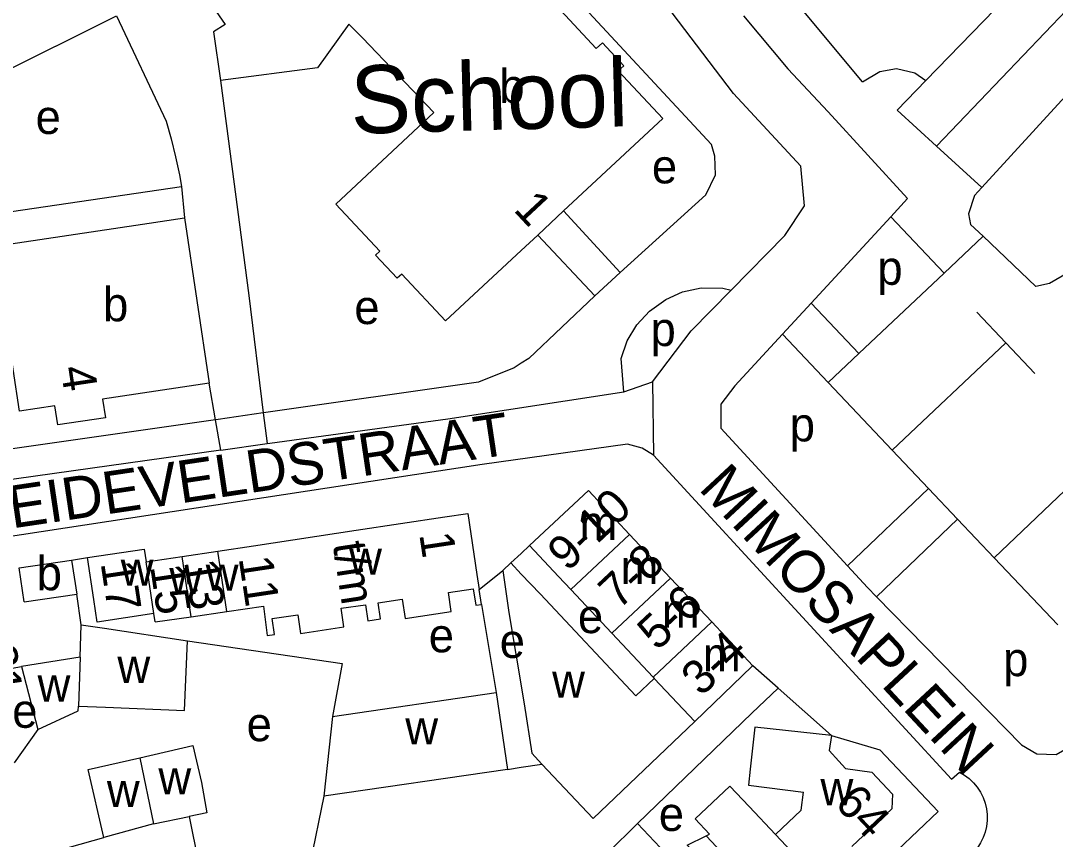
# Model space of a CAD drawing. Extents: x 161258 to 163262, y 380749 to 382054.
# Drawn here: x 162541.1 to 162662.9, y 381324.3 to 381420.7 of the extents above; entities that cross this region are included whole.
import ezdxf

# ---------------------------------------------------------------- set-up
doc = ezdxf.new("R2010")
doc.units = 0
for name, color, linetype in [('BLT_Basislijn', 7, 'Continuous'), ('BLT_Bebouwing', 7, 'Continuous'), ('BLT_Bebouwing_beschrifting', 7, 'Continuous'), ('BLT_Centroide', 7, 'Continuous'), ('BLT_Huisnummer', 7, 'Continuous'), ('BLT_Huisnummer_ tussenligend', 7, 'Continuous'), ('BLT_Huisnummer_reeks', 7, 'Continuous'), ('BLT_Onderverdeling_panden', 7, 'Continuous'), ('BLT_Straatnaam', 7, 'Continuous'), ('BLT_Vlakafsluiter', 7, 'Continuous')]:
    doc.layers.add(name, color=color, linetype=linetype)

msp = doc.modelspace()

# ---------------------------------------------------------------- linework, layer by layer
at = {"layer": 'BLT_Basislijn'}
for p, q in [((162640.17, 381413.46), (162631.13, 381424.36)), ((162647.62, 381413.63), (162658.24, 381424.59)), ((162564.59, 381413.62), (162567.92, 381388.3)), ((162644.26, 381410.16), (162647.62, 381413.63)), ((162645.49, 381399.72), (162636.13, 381409.93)), ((162648.89, 381405.9), (162644.26, 381410.16)), ((162559.98, 381401.17), (162560.34, 381397.47)), ((162643.51, 381397.57), (162645.49, 381399.72)), ((162611.64, 381391.04), (162604.99, 381398.28)), ((162634.15, 381387.43), (162643.51, 381397.57)), ((162643.51, 381397.57), (162649.78, 381390.93)), ((162654.37, 381395.29), (162652.9, 381396.69)), ((162608.67, 381388.26), (162601.93, 381395.43)), ((162624.73, 381388.95), (162631.05, 381395.39)), ((162649.78, 381390.93), (162654.37, 381395.29)), ((162608.67, 381388.26), (162611.64, 381391.04)), ((162649.78, 381390.93), (162639.76, 381381.48)), ((162567.92, 381388.3), (162569.62, 381374.49)), ((162630.75, 381383.75), (162634.15, 381387.43)), ((162639.76, 381381.48), (162634.15, 381387.43)), ((162653.64, 381386.35), (162657.06, 381382.73)), ((162625.14, 381377.67), (162630.75, 381383.75)), ((162636.13, 381378.05), (162630.75, 381383.75)), ((162657.06, 381382.73), (162643.68, 381370.08)), ((162657.06, 381382.73), (162660.49, 381379.11)), ((162639.76, 381381.48), (162636.13, 381378.05)), ((162564, 381373.66), (162563.26, 381378)), ((162612.08, 381376.97), (162615.45, 381378.16)), ((162643.68, 381370.08), (162636.13, 381378.05)), ((162569.93, 381374.54), (162569.62, 381374.49)), ((162569.62, 381374.49), (162570.07, 381370.89)), ((162564.61, 381370.09), (162564, 381373.66)), ((162564.61, 381370.09), (162570.07, 381370.89)), ((162570.07, 381370.89), (162570.4, 381370.93)), ((162564.61, 381370.09), (162515.94, 381363.28)), ((162650.65, 381331.34), (162615.55, 381369.52)), ((162647.94, 381365.59), (162643.68, 381370.08)), ((162668.97, 381370.12), (162655.68, 381357.43)), ((162595.39, 381368.42), (162518.27, 381356.63)), ((162647.94, 381365.59), (162638.42, 381356.46)), ((162651.38, 381361.96), (162647.94, 381365.59)), ((162651.38, 381361.96), (162641.84, 381352.81)), ((162655.68, 381357.43), (162651.38, 381361.96)), ((162547.04, 381357.16), (162548.92, 381357.44)), ((162663.19, 381349.51), (162655.68, 381357.43)), ((162595.04, 381353.69), (162597.83, 381355.91)), ((162595.31, 381351.93), (162597.05, 381341.56)), ((162630.24, 381342.06), (162627.27, 381344.71)), ((162636.52, 381336.48), (162630.24, 381342.06)), ((162543.06, 381337.2), (162540.29, 381333.26)), ((162650.65, 381331.34), (162651.59, 381332.18)), ((162576.74, 381329.33), (162574.68, 381319.23))]:
    msp.add_line(p, q, dxfattribs=at)
for points in [[(162631.05, 381395.39), (162633.35, 381398.89), (162632.9, 381403.53), (162624.97, 381412.12), (162615.66, 381424.45), (162600, 381449.93), (162569.46, 381500), (162544.3, 381537.15), (162543.02, 381538.49), (162542.38, 381538.78), (162539.8, 381539.21), (162535.12, 381537.37), (162535.12, 381536.9), (162536.9, 381533.15)], [(162654.22, 381401.03), (162648.89, 381405.9), (162674.42, 381432.63), (162683.03, 381441.1), (162682.65, 381444.13)], [(162687.34, 381431.45), (162683.35, 381430.56), (162676.23, 381423.97), (162664.05, 381411.75), (162654.22, 381401.03)], [(162611.64, 381391.04), (162621.72, 381400.17), (162622.88, 381402.52), (162622.81, 381404.72), (162622.39, 381406.08), (162605.39, 381424.44)], [(162523.7, 381402.07), (162539.71, 381410.52), (162537.96, 381414.11), (162552.32, 381421.27)], [(162552.32, 381421.27), (162558.18, 381408.86), (162558.78, 381406.77), (162559.3, 381404.66), (162559.74, 381402.54), (162559.98, 381401.17)], [(162626.17, 381421.27), (162631.37, 381415.01), (162636.13, 381409.93)], [(162640.17, 381413.46), (162642.23, 381414.68), (162644.2, 381415.03), (162646.35, 381414.52), (162647.62, 381413.63)], [(162523.7, 381402.07), (162526.6, 381396.24), (162559.98, 381401.17)], [(162654.22, 381401.03), (162653.36, 381400.1), (162652.66, 381397.93), (162652.9, 381396.69)], [(162666.32, 381392.94), (162663.7, 381390.6), (162662.19, 381389.74), (162660.57, 381389.36), (162654.37, 381395.29)], [(162612.08, 381376.97), (162611.76, 381380.89), (162612.48, 381382.96), (162613.59, 381384.84), (162615.09, 381386.48), (162617.01, 381387.86), (162618.97, 381388.73), (162621.17, 381389.2), (162623.74, 381389.17), (162624.73, 381388.95)], [(162615.45, 381378.16), (162620.02, 381384.14), (162624.73, 381388.95)], [(162608.67, 381388.26), (162600.87, 381380.88), (162600, 381380.33), (162599.17, 381379.81), (162594.98, 381378.1), (162569.93, 381374.54)], [(162570.4, 381370.93), (162591.37, 381373.79), (162612.08, 381376.97)], [(162625.14, 381377.67), (162623.48, 381375.5), (162623.51, 381372.68), (162638.42, 381356.46)], [(162569.62, 381374.49), (162564.31, 381373.71), (162564, 381373.66)], [(162564, 381373.66), (162529.07, 381368.68), (162529.03, 381370.58)], [(162615.55, 381369.52), (162614.23, 381370.35), (162612.52, 381370.81), (162595.39, 381368.42)], [(162598.78, 381356.81), (162600, 381357.94), (162600.98, 381358.85)], [(162638.42, 381356.46), (162640.76, 381353.92), (162641.84, 381352.81)], [(162641.84, 381352.81), (162658.91, 381335.4), (162660.72, 381334.34), (162663, 381334.25), (162664.49, 381335.1), (162671.04, 381341.23)], [(162560.68, 381347.65), (162578.9, 381344.99), (162577.76, 381338.74)], [(162630.24, 381342.06), (162627.13, 381339.11), (162613.7, 381326.12)], [(162636.52, 381336.48), (162642.21, 381334.8), (162649.09, 381327.54), (162605.98, 381286.56)], [(162598.37, 381332.49), (162600, 381332.75), (162602.42, 381333.12)], [(162651.59, 381332.18), (162652.18, 381331.82), (162652.74, 381331.41), (162653.24, 381330.93), (162653.69, 381330.4), (162654.07, 381329.82), (162654.38, 381329.2), (162654.62, 381328.54), (162654.78, 381327.87), (162654.86, 381327.18), (162654.86, 381326.48), (162654.79, 381325.79), (162654.63, 381325.12), (162654.4, 381324.46), (162654.09, 381323.84), (162653.72, 381323.26), (162653.28, 381322.72), (162652.78, 381322.24), (162652.23, 381321.82), (162652.12, 381321.74)]]:
    msp.add_lwpolyline(points, dxfattribs=at)
at = {"layer": 'BLT_Bebouwing'}
for p, q in [((162560.34, 381397.47), (162563.26, 381378)), ((162604.99, 381398.28), (162601.93, 381395.43)), ((162568.48, 381358.84), (162580.56, 381360.66)), ((162617.58, 381355.03), (162612.74, 381360.18)), ((162564.26, 381358.2), (162568.48, 381358.84)), ((162540.88, 381356.23), (162547.04, 381357.16)), ((162547.04, 381357.16), (162547.65, 381353.15)), ((162555.83, 381356.93), (162560.05, 381357.56)), ((162560.05, 381357.56), (162564.26, 381358.2)), ((162598.78, 381356.81), (162597.83, 381355.91)), ((162622.43, 381349.87), (162617.58, 381355.03)), ((162595.31, 381351.93), (162595.04, 381353.69)), ((162605.82, 381353.69), (162610.67, 381348.53)), ((162548.19, 381349.53), (162547.65, 381353.15)), ((162565.34, 381351.08), (162569.65, 381351.71)), ((162556.89, 381349.86), (162556.74, 381350.85)), ((162556.89, 381349.86), (162561.12, 381350.47)), ((162627.27, 381344.71), (162622.43, 381349.87)), ((162610.67, 381348.53), (162615.51, 381343.37)), ((162536.86, 381343.86), (162541.15, 381344.61)), ((162615.65, 381343.22), (162613.48, 381341.15)), ((162615.51, 381343.37), (162615.65, 381343.22)), ((162577.76, 381338.74), (162597.05, 381341.56)), ((162597.05, 381341.56), (162598.37, 381332.49)), ((162577.76, 381338.74), (162576.74, 381329.33)), ((162598.37, 381332.49), (162576.74, 381329.33)), ((162643.64, 381327.87), (162638.91, 381323.42)), ((162560.91, 381326.95), (162563.04, 381316.23))]:
    msp.add_line(p, q, dxfattribs=at)
for points in [[(162603.61, 381423), (162608.83, 381417.4), (162609.56, 381418.08), (162612.08, 381415.38), (162611.42, 381414.77), (162616.65, 381409.15), (162604.99, 381398.28)], [(162563.71, 381422.29), (162565.12, 381420.25), (162563.76, 381419.36), (162564.59, 381413.62)], [(162589.72, 381409.86), (162581.29, 381418.66), (162579.71, 381420.29), (162576.01, 381415.13), (162564.59, 381413.62)], [(162578.15, 381399.09), (162589.72, 381409.86)], [(162601.93, 381395.43), (162600, 381393.63), (162591.07, 381385.32), (162585.93, 381390.84), (162585.39, 381390.34), (162582.85, 381393.06), (162583.34, 381393.52), (162578.15, 381399.09)], [(162563.26, 381378), (162550.7, 381376.11), (162551.03, 381373.92), (162545.41, 381373.08), (162545.07, 381375.32), (162540.92, 381374.7), (162540.17, 381379.64), (162538.01, 381394.12), (162555.4, 381396.73), (162560.34, 381397.47)], [(162612.74, 381360.18), (162607.9, 381365.34), (162600.98, 381358.85)], [(162580.56, 381360.66), (162590.98, 381362.23), (162593.69, 381362.64), (162594.78, 381355.44), (162595.04, 381353.69)], [(162548.92, 381357.44), (162555.6, 381358.45), (162555.83, 381356.93)], [(162605.82, 381353.69), (162604.4, 381355.2), (162600.98, 381358.85)], [(162556.74, 381350.85), (162550.07, 381349.85), (162549.67, 381352.5), (162548.92, 381357.44)], [(162597.83, 381355.91), (162598.55, 381350.96), (162600.32, 381340.22), (162601.25, 381334.41), (162602.42, 381333.12)], [(162598.78, 381356.81), (162600, 381355.51), (162602.21, 381353.16), (162613.48, 381341.15)], [(162582.67, 381350.12), (162583.43, 381350.24), (162583.14, 381352.11), (162585.99, 381352.54), (162586.33, 381350.29), (162591.75, 381351.11), (162591.41, 381353.34), (162594.35, 381353.78), (162594.65, 381351.84), (162595.31, 381351.93)], [(162561.12, 381350.47), (162565.34, 381351.08)], [(162569.65, 381351.71), (162570.08, 381348.25), (162570.94, 381348.38), (162570.66, 381350.26), (162573.67, 381350.71), (162574, 381348.52), (162579.12, 381349.29), (162578.79, 381351.47), (162581.64, 381351.89), (162581.92, 381350.01), (162582.67, 381350.12)], [(162548.19, 381349.53), (162550.91, 381349.12)], [(162550.91, 381349.12), (162560.68, 381347.65)], [(162547.86, 381339.95), (162551.04, 381339.82), (162560.35, 381339.45), (162560.68, 381347.65)], [(162541.15, 381344.61), (162543.06, 381337.2)], [(162627.27, 381344.71), (162627.16, 381344.61), (162620.42, 381338.15)], [(162543.06, 381337.2), (162547.84, 381339.39), (162547.86, 381339.95)], [(162602.42, 381333.12), (162608.48, 381326.73), (162620.42, 381338.15)], [(162636.52, 381336.48), (162627.51, 381337.49), (162626.96, 381332.52), (162626.75, 381330.66), (162633.24, 381329.82)], [(162636.52, 381336.48), (162636.27, 381334.74), (162637.38, 381333.48)], [(162555.08, 381333.87), (162561.34, 381335.31), (162562.34, 381330.97), (162562.98, 381327.37), (162560.91, 381326.95)], [(162550.85, 381324.49), (162549.01, 381332.48), (162555.08, 381333.87)], [(162637.38, 381333.48), (162638.16, 381332.6), (162641.26, 381332.17), (162643.71, 381329.59), (162643.64, 381327.87)], [(162621.77, 381324.68), (162622.17, 381324.88), (162620.48, 381326.68), (162624.56, 381330.54), (162626.84, 381328.12), (162629.95, 381324.84)], [(162629.95, 381324.84), (162632.97, 381327.7), (162633.24, 381329.82)], [(162610.21, 381322.69), (162613.7, 381326.12)], [(162613.7, 381326.12), (162617.69, 381321.89), (162615.89, 381320.18), (162619.62, 381316.23), (162621.43, 381317.94)], [(162543.99, 381311.31), (162541.23, 381321.77), (162550.85, 381324.49)], [(162621.43, 381317.94), (162623.24, 381319.65), (162619.52, 381323.59), (162621.77, 381324.68)]]:
    msp.add_lwpolyline(points, dxfattribs=at)
at = {"layer": 'BLT_Onderverdeling_panden'}
for p, q in [((162605.82, 381353.69), (162612.74, 381360.18)), ((162561.12, 381350.47), (162560.05, 381357.56)), ((162565.34, 381351.08), (162564.26, 381358.2)), ((162541.48, 381352.22), (162540.88, 381356.23)), ((162556.74, 381350.85), (162555.83, 381356.93)), ((162610.67, 381348.53), (162617.58, 381355.03)), ((162541.48, 381352.22), (162547.65, 381353.15)), ((162615.51, 381343.37), (162622.43, 381349.87)), ((162548.04, 381345.73), (162548.19, 381349.53)), ((162548.04, 381345.73), (162541.15, 381344.61)), ((162548.04, 381345.73), (162547.86, 381339.95)), ((162615.65, 381343.22), (162620.42, 381338.15)), ((162555.08, 381333.87), (162556.68, 381326.08)), ((162556.68, 381326.08), (162560.91, 381326.95)), ((162556.68, 381326.08), (162550.85, 381324.49)), ((162621.77, 381324.68), (162630.48, 381315.46)), ((162629.95, 381324.84), (162634.88, 381319.61))]:
    msp.add_line(p, q, dxfattribs=at)
at = {"layer": 'BLT_Vlakafsluiter'}
msp.add_line((162615.45, 381378.16), (162615.55, 381369.52), dxfattribs=at)

# ---------------------------------------------------------------- texts
at = {"layer": 'BLT_Bebouwing_beschrifting'}
msp.add_text('School', height=8, rotation=1.586, dxfattribs=at).set_placement((162579.97, 381407.35))
at = {"layer": 'BLT_Centroide'}
for s, p in [('b', (162597.41, 381410.97)), ('e', (162542.81, 381407.34)), ('e', (162615.38, 381401.52)), ('p', (162641.93, 381389.57)), ('b', (162550.75, 381385.28)), ('e', (162580.34, 381384.95)), ('p', (162615.22, 381382.36)), ('p', (162631.61, 381371.13)), ('m', (162606.86, 381359.53)), ('w', (162579.73, 381355.44)), ('b', (162542.93, 381353.6)), ('w', (162552.83, 381354.14)), ('m', (162611.7, 381354.34)), ('w', (162558.56, 381353.14)), ('w', (162562.84, 381353.55)), ('m', (162616.55, 381349.19)), ('e', (162606.67, 381348.55)), ('e', (162589.1, 381346.29)), ('e', (162597.46, 381345.63)), ('m', (162621.39, 381344.03)), ('p', (162656.74, 381343.48)), ('w', (162552.44, 381342.69)), ('w', (162603.63, 381340.95)), ('w', (162543.04, 381340.49)), ('e', (162540.06, 381337.4)), ('e', (162567.66, 381335.82)), ('w', (162586.34, 381335.44)), ('w', (162557.27, 381329.56)), ('w', (162551.2, 381328.07)), ('w', (162635.23, 381328.28)), ('e', (162616.19, 381325.25))]:
    msp.add_text(s, height=4, dxfattribs=at).set_placement(p)
at = {"layer": 'BLT_Huisnummer'}
for s, rotation, p in [('1', 312.9711, (162598.98, 381398.37)), ('4', 278.5223, (162545.75, 381379.79)), ('17', 278.5693, (162550.46, 381356.79)), ('13', 278.5693, (162560.29, 381356.97)), ('64', 313.3468, (162636.75, 381328.42))]:
    msp.add_text(s, height=4, rotation=rotation, dxfattribs=at).set_placement(p)
at = {"layer": 'BLT_Huisnummer_ tussenligend'}
msp.add_text('15', height=4, rotation=278.5693, dxfattribs=at).set_placement((162556.29, 381356.41))
at = {"layer": 'BLT_Huisnummer_reeks'}
for s, rotation, p in [('9-10', 43.1934, (162605.43, 381355.69)), ('t/m', 278.5697, (162577.79, 381359.06)), ('1', 278.5787, (162587.98, 381360.19)), ('7-8', 43.1934, (162611.46, 381351.22)), ('11', 278.5787, (162566.71, 381357.38)), ('19-21', 278.5693, (162535.36, 381354.6)), ('5-6', 43.1934, (162616.01, 381346.37)), ('3-4', 43.1949, (162621.18, 381340.99))]:
    msp.add_text(s, height=4, rotation=rotation, dxfattribs=at).set_placement(p)
at = {"layer": 'BLT_Straatnaam'}
for s, rotation, p in [('HEIDEVELDSTRAAT', 8.4681, (162535.26, 381360.16)), ('MIMOSAPLEIN', 312.907, (162620.76, 381365.52))]:
    msp.add_text(s, height=5, rotation=rotation, dxfattribs=at).set_placement(p)

doc.saveas('drawing.dxf')
